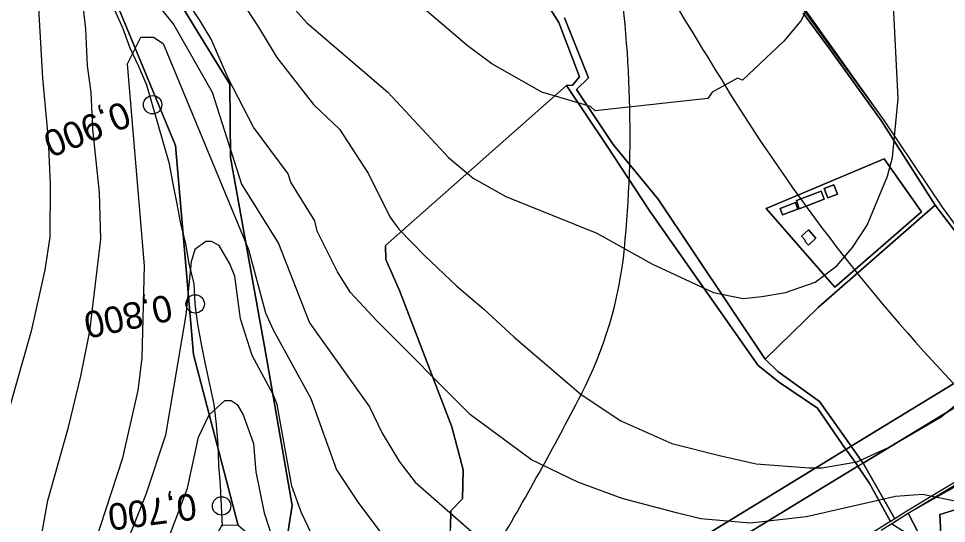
# Model space of a CAD drawing. Extents: x -510989 to -501240, y -1184665 to -1176089.
# Drawn here: x -504222.5 to -503767.7, y -1180019.2 to -1179771.9 of the extents above; entities that cross this region are included whole.
import ezdxf

# ---------------------------------------------------------------- set-up
doc = ezdxf.new("R2010")
doc.units = 0
for name, color, linetype in [('lesni_pozemek', 7, 'Continuous'), ('NAVRH_rozvodnice', 7, 'Continuous'), ('ostatni_plocha_x_ostatni_komunikace', 7, 'Continuous'), ('popis', 7, 'Continuous'), ('STAV_povodi', 7, 'Continuous'), ('trasovani_toku', 7, 'Continuous'), ('trvaly_travni_porost', 7, 'Continuous'), ('vrstevnice_01', 7, 'Continuous'), ('vrstevnice_02', 7, 'Continuous'), ('zastavena_plocha_a_nadvori', 7, 'Continuous')]:
    doc.layers.add(name, color=color, linetype=linetype)

msp = doc.modelspace()

# ---------------------------------------------------------------- linework, layer by layer
at = {"layer": 'lesni_pozemek'}
for points in [[(-504154.73, -1179745.63), (-504118.96, -1179804.04), (-504118.65, -1179839.97), (-504101.04, -1179937.1), (-504088.29, -1180010.41), (-504095.94, -1180058.02), (-504105.37, -1180116.26), (-504106.29, -1180055.88), (-504109.89, -1180052.01), (-504109.35, -1180024.81), (-504114.82, -1180020.28), (-504136.75, -1179936.43), (-504145.54, -1179834.08), (-504181.5, -1179747.24), (-504196.17, -1179733.7)], [(-503934.25, -1179833.92), (-503913.05, -1179866.19), (-503859.91, -1179941.83), (-503849.43, -1179950.1), (-503830.95, -1179962.73), (-503816.91, -1179982.95), (-503886.77, -1180025.54), (-504000.07, -1180094.03), (-503998.93, -1180089.89), (-504003.76, -1180086.71), (-504008.9, -1180070.93), (-504012.16, -1180047.22), (-504010.8, -1180021.24), (-504010.63, -1180013.06), (-504004.91, -1180007.2), (-504004.51, -1179992.94), (-504010.17, -1179971.83), (-504035.67, -1179905.08), (-504042.4, -1179889.94), (-504042.53, -1179883.01), (-503953.88, -1179804.67)], [(-503798.27, -1179840.55), (-503856.04, -1179864.91), (-503822.44, -1179903.39), (-503779.98, -1179866.48)], [(-503798.27, -1179840.55), (-503779.98, -1179866.48), (-503822.44, -1179903.39), (-503856.04, -1179864.91)], [(-503822.95, -1179853.35), (-503827.57, -1179855.19), (-503825.75, -1179859.74), (-503821.14, -1179857.9)], [(-503827.6, -1179860.35), (-503829.01, -1179856.34), (-503841.2, -1179861.01), (-503839.79, -1179865.02)], [(-503739.72, -1179906.97), (-503738.89, -1179906.43), (-503732.57, -1179932.53), (-503734.75, -1179932.87), (-503814.36, -1179981.4), (-503829.88, -1179959.54), (-503850.36, -1179944.77), (-503856.46, -1179938.74), (-503830.42, -1179913.23), (-503773.13, -1179863.23)], [(-503844.55, -1179863.11), (-503849.2, -1179864.87), (-503848.01, -1179868.03), (-503843.36, -1179866.27), (-503840.54, -1179865.21), (-503841.73, -1179862.05)], [(-503838.76, -1179878.41), (-503836.69, -1179880.58), (-503837.12, -1179880.99), (-503835.32, -1179882.87), (-503831.67, -1179879.37), (-503835.33, -1179875.38)], [(-503734.75, -1179932.87), (-503732.57, -1179932.53), (-503730.3, -1179942.15), (-503808.55, -1179989.6), (-503809.42, -1179988.37), (-503813.66, -1179982.39), (-503814.36, -1179981.4)], [(-503730.3, -1179942.15), (-503725.9, -1179961.52), (-503703.88, -1179986.32), (-503734.54, -1179980.08), (-503735.04, -1179981.84), (-503787.15, -1180013.16), (-503793.05, -1180016.87), (-503808.55, -1179989.6)], [(-503816.91, -1179982.95), (-503816.19, -1179983.95), (-503811.92, -1179989.89), (-503811.04, -1179991.11), (-503874.77, -1180029.97), (-504003.9, -1180108.03), (-504008.17, -1180110.61), (-504023.38, -1180119.81), (-504106.29, -1180171.85), (-504106.38, -1180170.13), (-504106.76, -1180162.38), (-504106.86, -1180160.4), (-504028.64, -1180111.31), (-504005.4, -1180097.26), (-504000.07, -1180094.03), (-503886.77, -1180025.54)], [(-503734.34, -1179982.88), (-503734.68, -1179983.67), (-503748.48, -1180007.92), (-503770.98, -1180014.9), (-503769.23, -1180047.4), (-503786.45, -1180014.21), (-503762.81, -1180000.82)], [(-503811.04, -1179991.11), (-503805.54, -1179999.23), (-503795.15, -1180018.19), (-503795.38, -1180018.34), (-503859.74, -1180058.82), (-503923.44, -1180072.52), (-503960.96, -1180105.61), (-503987.77, -1180129.05), (-503993.98, -1180134.49), (-504008.59, -1180144.8), (-504006.91, -1180119.02), (-504003.9, -1180108.03), (-503874.77, -1180029.97)]]:
    msp.add_lwpolyline(points, close=True, dxfattribs=at)
for points in [[(-504095.94, -1180058.02), (-504088.29, -1180010.41), (-504101.04, -1179937.1), (-504118.65, -1179839.97), (-504118.96, -1179804.04), (-504154.73, -1179745.63)], [(-504181.5, -1179747.24), (-504145.54, -1179834.08), (-504136.75, -1179936.43), (-504114.82, -1180020.28), (-504122.82, -1180020.01), (-504140.53, -1180053.17), (-504139.33, -1180068.11), (-504135.2, -1180081.02), (-504130.13, -1180085.68), (-504128.8, -1180097.42), (-504131.2, -1180122.22), (-504130.67, -1180137.33), (-504144.8, -1180159.2), (-504148.32, -1180184.06), (-504149.92, -1180187.43), (-504160.28, -1180193.93), (-504238.42, -1180272.54)], [(-503965.9, -1179760.78), (-503957.58, -1179773.78), (-503947.55, -1179800.48), (-503950.95, -1179804.56), (-503953.88, -1179804.67), (-504042.53, -1179883.01), (-504042.4, -1179889.94), (-504035.67, -1179905.08), (-504010.17, -1179971.83), (-504004.51, -1179992.94), (-504004.91, -1180007.2), (-504010.63, -1180013.06), (-504010.8, -1180021.24)], [(-503837.92, -1179769.26), (-503825.4, -1179786.23), (-503799.69, -1179821.81), (-503773.13, -1179863.23), (-503830.42, -1179913.23), (-503856.46, -1179938.74), (-503908.96, -1179860.38), (-503931.06, -1179833.61), (-503948.92, -1179806.54), (-503943.06, -1179800.94), (-503954.9, -1179771.55)]]:
    msp.add_lwpolyline(points, dxfattribs=at)
at = {"layer": 'NAVRH_rozvodnice'}
for centre, radius, start, end in [((-480684.96, -1165567.62), 27212.63, 211.265265, 211.545256), ((-504500.2, -1179827.97), 577.47, 354.3824, 8.91317), ((-503116.61, -1179338.14), 891.41, 211.54526, 223.96737), ((-504121.91, -1179865.18), 197.36, 332.6018, 354.3824), ((-505313.91, -1179247.35), 1539.96, 329.34625, 332.60179)]:
    msp.add_arc(centre, radius, start, end, dxfattribs=at)
at = {"layer": 'ostatni_plocha_x_ostatni_komunikace'}
for points in [[(-503954.9, -1179771.55), (-503943.06, -1179800.94), (-503948.92, -1179806.54), (-503931.06, -1179833.61), (-503908.96, -1179860.38), (-503856.46, -1179938.74), (-503850.36, -1179944.77), (-503829.88, -1179959.54), (-503814.36, -1179981.4), (-503816.91, -1179982.95), (-503830.95, -1179962.73), (-503849.43, -1179950.1), (-503859.91, -1179941.83), (-503913.05, -1179866.19), (-503934.25, -1179833.92), (-503953.88, -1179804.67), (-503950.95, -1179804.56), (-503947.55, -1179800.48), (-503957.58, -1179773.78), (-503965.9, -1179760.78)], [(-503837.98, -1179766.23), (-503798.49, -1179821.46), (-503769.82, -1179864.21), (-503738.89, -1179906.43), (-503739.72, -1179906.97), (-503773.13, -1179863.23), (-503799.69, -1179821.81), (-503825.4, -1179786.23), (-503837.92, -1179769.26)], [(-503756.97, -1180356.3), (-503768.35, -1180321.6), (-503769.85, -1180317.31), (-503773.18, -1180307.73), (-503777.46, -1180269.44), (-503785.02, -1180231.74), (-503784.54, -1180149.74), (-503785.9, -1180127.13), (-503777.79, -1180061.88), (-503779.17, -1180036.08), (-503785.72, -1180024.94), (-503791.84, -1180021.15), (-503794.68, -1180019.4), (-503786.45, -1180014.21), (-503769.23, -1180047.4), (-503777.27, -1180096.62), (-503780.93, -1180148.2), (-503783.05, -1180183.98), (-503782.47, -1180231.82), (-503774.72, -1180270.16), (-503770.54, -1180305.07), (-503764.85, -1180320.92)]]:
    msp.add_lwpolyline(points, dxfattribs=at)
for points in [[(-503814.36, -1179981.4), (-503813.66, -1179982.39), (-503809.42, -1179988.37), (-503808.55, -1179989.6), (-503811.04, -1179991.11), (-503811.92, -1179989.89), (-503816.19, -1179983.95), (-503816.91, -1179982.95)], [(-503808.55, -1179989.6), (-503793.05, -1180016.87), (-503795.15, -1180018.19), (-503805.54, -1179999.23), (-503811.04, -1179991.11)]]:
    msp.add_lwpolyline(points, close=True, dxfattribs=at)
at = {"layer": 'popis'}
for points in [[(-503861.82, -1179734.67), (-503798.49, -1179821.46), (-503769.82, -1179864.21), (-503738.89, -1179906.43), (-503725.9, -1179961.52), (-503702.46, -1179987.92), (-503701.77, -1179988.97)], [(-503799.7, -1180022.55), (-503786.45, -1180014.21), (-503734.34, -1179982.88)]]:
    msp.add_lwpolyline(points, dxfattribs=at)
at = {"layer": 'STAV_povodi'}
for centre, radius, start, end in [((-480684.96, -1165567.62), 27212.63, 211.265265, 211.545256), ((-503116.61, -1179338.14), 891.41, 211.54526, 223.96737)]:
    msp.add_arc(centre, radius, start, end, dxfattribs=at)
at = {"layer": 'trasovani_toku'}
for p, q in [((-504171.12, -1179776.86), (-504175.33, -1179767.79)), ((-504167.82, -1179786.3), (-504171.12, -1179776.86)), ((-504163.51, -1179795.32), (-504167.82, -1179786.3)), ((-504159.51, -1179804.49), (-504163.51, -1179795.32)), ((-504156.73, -1179814.09), (-504159.51, -1179804.49)), ((-504154, -1179823.71), (-504156.73, -1179814.09)), ((-504151.23, -1179833.32), (-504154, -1179823.71)), ((-504148.53, -1179842.95), (-504151.23, -1179833.32)), ((-504146.72, -1179852.79), (-504148.53, -1179842.95)), ((-504144.8, -1179862.6), (-504146.72, -1179852.79)), ((-504142.92, -1179872.42), (-504144.8, -1179862.6)), ((-504140.52, -1179882.13), (-504142.92, -1179872.42)), ((-504138.81, -1179891.98), (-504140.52, -1179882.13)), ((-504136.34, -1179901.67), (-504138.81, -1179891.98)), ((-504135.89, -1179911.66), (-504136.34, -1179901.67)), ((-504134.54, -1179921.57), (-504135.89, -1179911.66)), ((-504132.75, -1179931.41), (-504134.54, -1179921.57)), ((-504130.81, -1179941.22), (-504132.75, -1179931.41)), ((-504128.72, -1179951), (-504130.81, -1179941.22)), ((-504126.62, -1179960.78), (-504128.72, -1179951)), ((-504125.52, -1179970.71), (-504126.62, -1179960.78)), ((-504124.64, -1179980.68), (-504125.52, -1179970.71)), ((-504124.36, -1179990.67), (-504124.64, -1179980.68)), ((-504123.46, -1180000.63), (-504124.36, -1179990.67)), ((-504122.97, -1180010.62), (-504123.46, -1180000.63)), ((-504122.57, -1180020.61), (-504122.97, -1180010.62))]:
    msp.add_line(p, q, dxfattribs=at)
for centre in [(-504156.73, -1179814.09), (-504135.89, -1179911.66), (-504122.97, -1180010.62)]:
    msp.add_circle(centre, 4.5, dxfattribs=at)
at = {"layer": 'trvaly_travni_porost'}
msp.add_lwpolyline([(-503734.68, -1179983.67), (-503721.16, -1179986.08), (-503702.19, -1179990.31), (-503684.86, -1180002.38), (-503652.72, -1180018.06), (-503634.8, -1180026.23), (-503643.9, -1180035.19), (-503716.89, -1180097.31), (-503751.19, -1180126.48), (-503721.51, -1180215.67), (-503746.45, -1180249.13), (-503760, -1180186.9), (-503771.47, -1180138.68), (-503780.93, -1180148.2), (-503777.27, -1180096.62), (-503769.23, -1180047.4), (-503770.98, -1180014.9), (-503748.48, -1180007.92)], close=True, dxfattribs=at)
at = {"layer": 'vrstevnice_01'}
for points in [[(-504175, -1179739), (-504146.31, -1179775), (-504127.5, -1179808), (-504113.19, -1179853), (-504095, -1179882), (-504079.91, -1179921), (-504050.5, -1179962), (-504044.19, -1179975), (-504035.69, -1179989), (-504028.09, -1179999)], [(-504234.31, -1180165), (-504220.41, -1180076), (-504208.19, -1180008), (-504197.91, -1179972), (-504191.91, -1179947), (-504187.59, -1179925), (-504182.19, -1179880), (-504182.81, -1179857), (-504186.09, -1179826), (-504186.81, -1179808), (-504188.59, -1179795), (-504189.41, -1179777), (-504191.59, -1179758)], [(-504116.69, -1179758), (-504104.81, -1179776), (-504095.91, -1179791), (-504077.91, -1179814), (-504065.09, -1179826), (-504051, -1179848), (-504040.41, -1179869), (-504036.09, -1179875), (-504023.5, -1179888), (-504007.69, -1179903), (-503994.59, -1179914), (-503979.5, -1179928), (-503946.69, -1179956), (-503927.19, -1179969), (-503902.19, -1179980), (-503878.91, -1179986), (-503861, -1179990), (-503834.91, -1179992), (-503828.81, -1179992), (-503811.59, -1179989), (-503796, -1179982), (-503770.31, -1179967), (-503758.19, -1179957)], [(-503833.91, -1179763), (-503839.09, -1179773), (-503847.41, -1179783), (-503867.69, -1179802), (-503870.09, -1179801), (-503882.5, -1179808), (-503884.59, -1179811), (-503939.91, -1179817), (-503942.19, -1179815), (-503966, -1179808), (-503990.5, -1179794), (-504002.59, -1179785), (-504029.31, -1179762)], [(-504072.41, -1180038), (-504083.81, -1180014), (-504088.59, -1180001), (-504095.69, -1179961), (-504097.59, -1179956), (-504107.91, -1179937), (-504113.69, -1179919), (-504116.5, -1179898), (-504118.91, -1179892), (-504124.09, -1179883), (-504127.81, -1179881), (-504130.59, -1179881), (-504136, -1179885), (-504137.91, -1179891), (-504140.41, -1179917), (-504150.5, -1179976), (-504160.09, -1180005), (-504167.59, -1180024)], [(-504028.09, -1179999), (-503992.69, -1180030), (-503985.59, -1180035), (-503971.91, -1180041), (-503954.69, -1180045), (-503928, -1180047), (-503903.19, -1180052), (-503882.31, -1180054), (-503855.5, -1180051), (-503820.31, -1180042), (-503798.81, -1180040), (-503786.81, -1180042), (-503778.19, -1180044), (-503767, -1180051)]]:
    msp.add_lwpolyline(points, dxfattribs=at)
at = {"layer": 'vrstevnice_02'}
for points in [[(-504214.19, -1179741), (-504210.69, -1179801), (-504207.91, -1179831), (-504207, -1179853), (-504207.09, -1179879), (-504209.59, -1179895), (-504216.31, -1179925), (-504234.91, -1179990)], [(-504090.91, -1179763), (-504081.09, -1179774), (-504041.41, -1179808), (-504011.69, -1179840), (-503999.59, -1179850), (-503983.59, -1179859), (-503939, -1179877), (-503912, -1179892), (-503881.91, -1179906), (-503867.31, -1179909), (-503858.09, -1179908), (-503846.5, -1179906), (-503832, -1179901), (-503821.41, -1179893), (-503813.69, -1179884), (-503806.5, -1179873), (-503796.59, -1179849), (-503794.19, -1179840), (-503791.31, -1179811), (-503794.59, -1179746)], [(-504089, -1179852), (-504090.31, -1179848), (-504107.31, -1179825), (-504119.69, -1179801), (-504128, -1179782), (-504133.41, -1179773), (-504143.41, -1179758)], [(-504190.59, -1180046), (-504171.41, -1179987), (-504163.81, -1179954), (-504161.81, -1179938), (-504160.81, -1179893), (-504169, -1179794), (-504162.59, -1179781), (-504156.31, -1179781), (-504151.59, -1179784), (-504109.69, -1179885), (-504101.41, -1179916), (-504097.81, -1179924), (-504079.19, -1179958), (-504066.59, -1179993), (-504056, -1180009), (-504039.5, -1180031)], [(-503760.31, -1180009), (-503779.41, -1180005), (-503792.69, -1180006), (-503836.31, -1180016), (-503863.91, -1180019), (-503888, -1180017), (-503899.91, -1180014), (-503926.59, -1180007), (-503948.31, -1179999), (-503971.09, -1179988), (-504000.91, -1179966), (-504046.91, -1179920), (-504059.69, -1179906), (-504066.19, -1179896), (-504076.09, -1179876), (-504077.31, -1179871), (-504089, -1179852)], [(-504151.69, -1180034), (-504139.59, -1180002), (-504134.31, -1179977), (-504129, -1179966), (-504121.31, -1179959), (-504118.19, -1179959), (-504115.31, -1179961), (-504112.41, -1179966), (-504107.31, -1179980), (-504106.09, -1179994), (-504102, -1180014), (-504089.91, -1180051)]]:
    msp.add_lwpolyline(points, dxfattribs=at)
at = {"layer": 'zastavena_plocha_a_nadvori'}
for points in [[(-503822.95, -1179853.35), (-503821.14, -1179857.9), (-503825.75, -1179859.74), (-503827.57, -1179855.19)], [(-503827.6, -1179860.35), (-503839.79, -1179865.02), (-503841.2, -1179861.01), (-503829.01, -1179856.34)], [(-503844.55, -1179863.11), (-503841.73, -1179862.05), (-503840.54, -1179865.21), (-503843.36, -1179866.27), (-503848.01, -1179868.03), (-503849.2, -1179864.87)], [(-503838.76, -1179878.41), (-503835.33, -1179875.38), (-503831.67, -1179879.37), (-503835.32, -1179882.87), (-503837.12, -1179880.99), (-503836.69, -1179880.58)]]:
    msp.add_lwpolyline(points, close=True, dxfattribs=at)

# ---------------------------------------------------------------- texts
at = {"layer": 'trasovani_toku'}
for s, rotation, p in [('0,900', 201.7856, (-504171.03, -1179811.99)), ('0,800', 192.2564, (-504148.85, -1179906.86)), ('0,700', 187.4508, (-504136.16, -1180004.24))]:
    msp.add_text(s, height=13, rotation=rotation, dxfattribs=at).set_placement(p)

doc.saveas('drawing.dxf')
